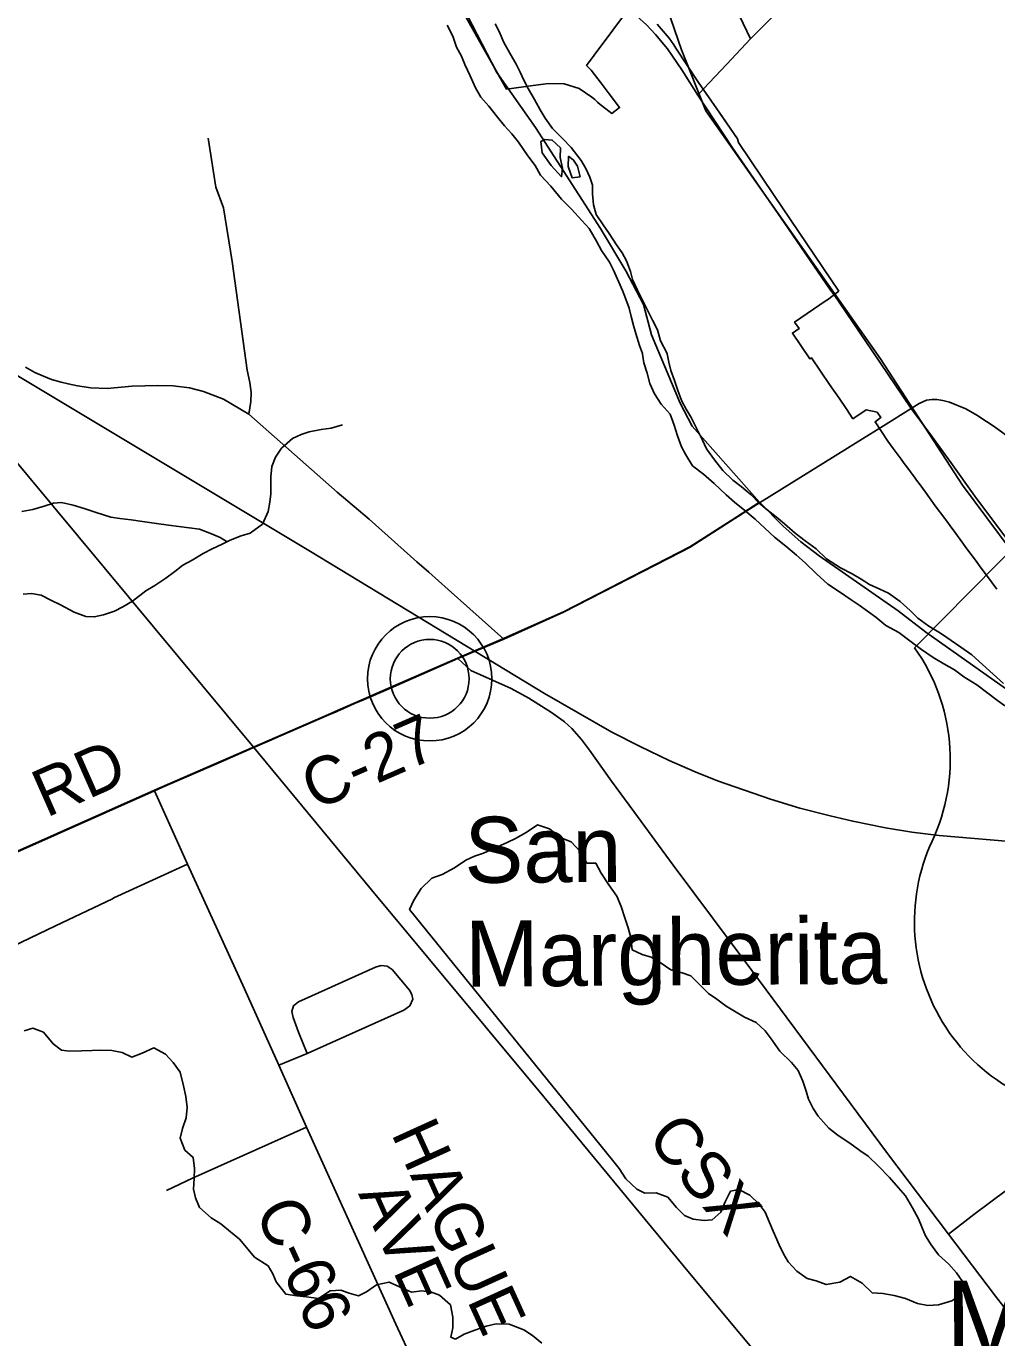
# Model space of a CAD drawing. Extents: x 114604 to 551442, y 316898 to 567001.
# Drawn here: x 179238 to 185368, y 394514 to 402800 of the extents above; entities that cross this region are included whole.
import ezdxf

# ---------------------------------------------------------------- set-up
doc = ezdxf.new("R2010")
doc.units = 0
for name, color, linetype in [('_CIVIL_CONSTRUCTION', 7, 'Continuous'), ('DV_X_County_Line', 7, 'Continuous'), ('GE_P_Alignment_1000_Bearings', 7, 'Continuous'), ('GE_P_Alignment_1000_Cardinal_Points', 7, 'Continuous'), ('GE_P_Alignment_1000_Stations', 7, 'Continuous'), ('GE_P_Alignment_100_Bearings', 7, 'Continuous'), ('GE_P_Alignment_100_Cardinal_Points', 7, 'Continuous'), ('GE_P_Alignment_100_Stations', 7, 'Continuous'), ('GE_P_Alignment_500_Bearings', 7, 'Continuous'), ('GE_P_Alignment_500_Cardinal_Points', 7, 'Continuous'), ('GE_P_Alignment_500_Distances', 7, 'Continuous'), ('GE_X_Alignment', 7, 'Continuous'), ('MT_X_Edge_Line', 7, 'Continuous'), ('PM_P_Cells', 7, 'Continuous'), ('PM_P_CL_Double_Solid', 7, 'Continuous'), ('PM_X_Dotted_Line', 7, 'Continuous'), ('SH_Named_Boundary', 7, 'Continuous')]:
    doc.layers.add(name, color=color, linetype=linetype)

msp = doc.modelspace()

# ---------------------------------------------------------------- linework, layer by layer
at = {"layer": 'DV_X_County_Line'}
for points in [[(182837, 401610.6), (182821.8, 401670.9), (182814.7, 401741.1), (182815.4, 401795.2), (182798, 401847.5), (182772.7, 401901.9), (182743.3, 401952.4), (182680.3, 402033.3), (182625, 402092.1), (182561.8, 402155), (182516.6, 402219.7), (182485.2, 402272.2), (182448, 402336.8), (182408.9, 402407.4), (182381.5, 402459.9), (182358.2, 402510.2), (182332.8, 402560.6), (182293.6, 402629.3), (182252.5, 402701.9), (182227.3, 402762.3), (182199.9, 402814.8)], [(181897.6, 402806.5), (181932.8, 402737.9), (181955.9, 402667.5), (181987.2, 402611), (182008.5, 402558.6), (182041.6, 402486.1), (182076.7, 402411.5), (182110, 402353), (182159.3, 402296.2), (182214.4, 402225.4), (182259.8, 402170.8), (182305.1, 402120.1), (182348.5, 402067.5), (182405.4, 401980.6), (182452.7, 401919.9), (182486, 401859.4), (182551.1, 401790.4), (182618.1, 401707.5), (182681.4, 401644.6), (182748.5, 401573.6), (182793.9, 401522.9), (182840.9, 401442.2), (182872.2, 401383.7), (182921.3, 401308.9), (182946.6, 401258.5), (182981.7, 401183.9), (183005, 401131.5), (183026.3, 401075.2), (183045.6, 401018.8), (183059, 400966.6), (183074.3, 400910.3), (183087.6, 400858)], [(182624.6, 401903.8), (182611.5, 401970.1), (182612.3, 402032.2), (182560.8, 402080.9), (182512.9, 402085.5), (182488.7, 402071.8)], [(182488.7, 402071.8), (182497.8, 402001.5), (182554.8, 401920.7), (182619.9, 401849.7), (182624.6, 401903.8)], [(182663.6, 401979.4), (182660.8, 401913.3), (182685.9, 401842.9), (182738, 401848.3)], [(182738, 401848.3), (182720.9, 401916.6), (182695.3, 401955), (182663.6, 401979.4)], [(183284.2, 400737.3), (183245.1, 400812), (183226, 400882.3), (183194.8, 400942.9), (183159.6, 401011.4), (183128.4, 401073.9), (183099.1, 401132.4), (183068, 401200.9), (183054.6, 401251.2), (183029.4, 401317.6), (183002.1, 401368.1), (182966.7, 401418.6), (182919.6, 401491.3), (182882.3, 401545.9), (182837, 401610.6)], [(183087.6, 400858), (183112.7, 400783.5), (183130.1, 400733.2)], [(183130.1, 400733.2), (183131.7, 400728.5), (183139.6, 400674.6), (183159.7, 400608.5), (183177.8, 400542.4), (183205.9, 400478.3), (183248, 400412.2), (183306, 400350.2), (183330.2, 400280.1), (183352.2, 400212), (183376.3, 400141.9), (183404.4, 400091.9), (183446.5, 400023.8), (183516.6, 399969.8), (183582.7, 399911.8), (183658.8, 399839.7), (183712.8, 399793.7), (183776.9, 399741.7), (183843, 399685.7), (183903.1, 399629.6), (183965.2, 399571.6), (184035.3, 399515.6), (184103.3, 399457.6), (184157.4, 399409.5), (184229.5, 399341.5), (184301.6, 399275.5), (184375.7, 399227.5), (184447.8, 399175.5), (184499.8, 399141.5), (184551.9, 399105.5), (184603.9, 399067.5), (184668, 399013.4), (184750.1, 398969.4), (184820.2, 398917.4), (184892.2, 398861.4), (184966.3, 398811.4), (185034.4, 398771.4), (185102.4, 398733.4), (185160.5, 398689.4), (185242.6, 398639.4), (185312.7, 398587.4), (185364.7, 398547.4), (185418.8, 398507.4)], [(185410.6, 398647.6), (185346.5, 398705.6), (185278.4, 398767.7), (185210.3, 398827.7), (185142.3, 398877.7), (185080.2, 398919.7), (185012.1, 398965.7), (184940.1, 399009.7), (184870, 399059.7), (184821.9, 399109.8), (184757.8, 399165.8), (184683.8, 399217.8), (184629.7, 399243.8), (184563.7, 399273.8), (184511.6, 399305.8), (184455.5, 399339.8), (184381.5, 399377.8), (184293.4, 399435.8), (184227.3, 399497.8), (184159.2, 399549.8), (184095.2, 399597.8), (184027.1, 399655.8), (183975, 399699.8), (183918.9, 399743.9), (183864.9, 399789.9), (183816.8, 399839.9), (183754.7, 399891.9), (183700.7, 399931.9), (183638.6, 399994), (183586.5, 400060), (183534.4, 400130.1), (183510.3, 400184.2), (183438.1, 400328.3), (183406, 400380.4), (183380, 400432.5), (183353.9, 400498.5), (183331.8, 400562.6), (183309.7, 400624.7), (183296.6, 400678.6), (183286.1, 400730.5), (183284.2, 400737.3)]]:
    msp.add_lwpolyline(points, dxfattribs=at)
at = {"layer": 'GE_P_Alignment_1000_Bearings'}
for points in [[(187032.2, 397524.4), (186763.6, 398005.6), (186505, 398342.7), (186141.2, 398759.4), (185612.3, 399281), (185151.8, 399899.9), (184634.7, 400698.1), (183531.6, 402266.3), (183376.8, 402652.3), (183263.9, 402983.3)], [(178627.2, 400704.6), (180666, 398256.8), (181417.9, 397343.2), (182507.3, 396035.9), (183427, 394921.6), (184741.5, 393347.5), (184979.5, 393108.9), (185722.6, 392439.8), (186449, 391787.1), (188219.7, 390197.8), (188798.7, 389684), (189003, 389492.8), (189201.3, 389344.3), (189318, 389271.2), (189440.3, 389205.9), (189549.2, 389155.8), (189677.2, 389104), (190052.5, 388957.9), (190555.9, 388758.1), (190880.1, 388641.4), (191467.7, 388473.9)], [(178968.1, 400720.5), (181034.5, 399481.7), (182510.8, 398585.3), (182937.7, 398339.6), (183115, 398249.1), (183299.2, 398160.9), (183463.6, 398088.9), (183604.6, 398031.8), (183938.9, 397916.9), (184125.3, 397859), (184316.2, 397811.5), (184458.2, 397777.7), (184666.5, 397736.2), (184831.7, 397708.4), (185005, 397686.4), (185549.1, 397640.3)]]:
    msp.add_lwpolyline(points, dxfattribs=at)
at = {"layer": 'GE_P_Alignment_1000_Cardinal_Points'}
for p, q in [((179792.3, 397292.4), (180256.1, 397505.9)), ((179098.5, 396961.4), (179422.3, 397115.9))]:
    msp.add_line(p, q, dxfattribs=at)
for points in [[(179422.3, 397115.9), (179783, 397288.1), (179792.3, 397292.4)], [(180123.9, 395444.2), (180289, 395522.4), (180767.9, 395736), (181009.2, 395844.6)]]:
    msp.add_lwpolyline(points, dxfattribs=at)
at = {"layer": 'GE_P_Alignment_1000_Stations'}
for points in [[(183054.8, 402894.2), (183095.7, 402863.7), (183155.4, 402810.1), (183212.5, 402747.5), (183288.6, 402657.8), (183378.1, 402524.7), (183479.4, 402365.7)], [(183479.4, 402365.7), (183698.4, 402032.9), (184024.5, 401560.6), (184319.1, 401133.5)], [(184319.1, 401133.5), (184340.4, 401102.7), (184581.7, 400749.7), (184827.4, 400386)], [(184827.4, 400386), (184962.3, 400204.7), (184983.7, 400175)], [(184983.7, 400175), (185078.1, 400043.7), (185230.7, 399832.1), (185392, 399614.5), (185445.8, 399542.8)]]:
    msp.add_lwpolyline(points, dxfattribs=at)
at = {"layer": 'GE_P_Alignment_100_Cardinal_Points'}
msp.add_line((183479.4, 402365.7), (183516.9, 402405.5), dxfattribs=at)
for points in [[(183813, 402720.6), (183719.7, 402914.3), (183580.3, 403241.5), (183348.1, 403751.9), (183312.5, 403843.7), (183287.6, 403925), (183291.3, 404033.3), (183298.4, 404085.5), (183315.3, 404150.1), (183433.4, 404451.1), (183485.1, 404627.5), (183503.1, 404722.2), (183540, 405073.5), (183559.9, 405349.3), (183565.2, 405414.1), (183576.3, 405664.8), (183591.2, 405757.3), (183622.6, 405865.6), (183666.6, 405959.4), (183731.2, 406077.2), (183778, 406204.5), (183790.9, 406302), (183802.9, 406401.2), (183874, 407891.2)], [(183516.9, 402405.5), (183663.1, 402560.6), (183813, 402720.6), (184208.3, 403121.2)], [(180643.9, 400349.1), (180656.7, 400428.3), (180659.3, 400486.6), (180649.9, 400549.2), (180632.9, 400626.8), (180538, 401313.6), (180483.1, 401653), (180435.1, 401782.7), (180388, 402093.6)], [(185516.6, 400150.5), (185351.6, 400271.7), (185304.5, 400302.7), (185241.7, 400342.1), (185172.9, 400382.4), (185070.1, 400425.1), (185028.4, 400435.2), (184990.2, 400441), (184958, 400442.5), (184924.2, 400438), (184879.2, 400417.6), (184827.4, 400386)], [(181012, 396310.4), (180957.1, 396445.5), (180924.8, 396537.1), (180915.2, 396574.5), (180927.1, 396611.2), (180956.8, 396635.9), (181444.3, 396854.5), (181479.9, 396865.4), (181516.9, 396860.7), (181548.7, 396841.2), (181658.3, 396709.8), (181673.7, 396683.1), (181679.8, 396652.9)], [(180834, 396235.4), (181012, 396310.4), (181624.1, 396583.9), (181660.8, 396611.2), (181679.8, 396652.9)], [(185063.9, 395167.7), (185223.4, 395293.1), (185429.2, 395445.7), (185540.4, 395523), (185583.5, 395566.8), (185620.5, 395602.2), (185653.3, 395650), (185681.9, 395704), (185745, 395843.1), (185777.5, 395934.4), (185799.8, 395984.2), (185864.5, 396092.5), (185936.9, 396163.8), (186033.8, 396213.1), (186122, 396242.5), (186228, 396254.3), (186327.8, 396275.1), (186422.2, 396319.2), (186542.9, 396406)]]:
    msp.add_lwpolyline(points, dxfattribs=at)
at = {"layer": 'GE_P_Alignment_100_Stations'}
for points in [[(181988.9, 402903.9), (182272.7, 402403), (182440.2, 402425.9), (182537.3, 402438.1), (182636.4, 402436.5), (182730, 402407.4), (182811.6, 402353.2), (182830.3, 402336.5), (182847.4, 402321.6), (182864.2, 402306.9), (182899, 402278.3), (182936.1, 402249.6), (182986, 402285.9), (182919.6, 402373.8), (182868.8, 402440.9), (182807.1, 402522.1), (182777.1, 402551.4), (182826.1, 402617.5), (182942.4, 402774.6), (183010, 402865.7)], [(185369.5, 399244.5), (185304.4, 399333.1), (185264.3, 399384.7), (185239.8, 399418), (185180.1, 399498.8), (185158.2, 399528.6), (185098.7, 399609.2), (185090.9, 399619.8), (185045.8, 399680.9), (185039.3, 399689.8), (184979.8, 399770.4), (184943, 399821), (184917.4, 399856.2), (184883.8, 399902.5), (184862.4, 399931.8), (184852.6, 399945.2), (184823.7, 399984.5), (184800.4, 400016.2), (184784.5, 400037.8), (184764.9, 400064.5), (184714.9, 400132.4), (184681.1, 400178.4), (184599.7, 400301.9), (184636.1, 400327.8), (184612.2, 400362.7), (184542.8, 400376), (184459.8, 400320.2), (184416.4, 400384.4), (184372.2, 400449.7), (184312.7, 400537.6), (184199.2, 400705.2), (184188.4, 400698), (184077.6, 400861.9), (184119.4, 400890.3), (184091.5, 400930.9), (184291.4, 401068.1), (184298.4, 401072.7), (184370.7, 401127.1), (183961.4, 401731.1), (183737.1, 402065), (183729.8, 402089.8), (183634.1, 402229.4), (183600.7, 402278.1), (183483.8, 402444.1), (183342.1, 402662.7), (183328.6, 402683.9), (183314.2, 402704.5), (183298.5, 402725.3), (183224.2, 402813)], [(183224.2, 402813), (183298.5, 402725.3), (183314.2, 402704.5), (183328.6, 402683.9), (183342.1, 402662.7), (183483.8, 402444.1), (183600.7, 402278.1), (183729.8, 402089.8), (183737.1, 402065), (183961.4, 401731.1), (184370.7, 401127.1), (184298.4, 401072.7), (184291.4, 401068.1), (184091.5, 400930.9), (184119.4, 400890.3), (184077.6, 400861.9), (184188.4, 400698), (184199.2, 400705.2), (184312.7, 400537.6), (184372.2, 400449.7), (184416.4, 400384.4), (184459.8, 400320.2), (184542.8, 400376), (184612.2, 400362.7), (184636.1, 400327.8), (184599.7, 400301.9), (184681.1, 400178.4), (184714.9, 400132.4), (184764.9, 400064.5), (184784.5, 400037.8), (184800.4, 400016.2), (184823.7, 399984.5), (184852.6, 399945.2), (184862.4, 399931.8), (184883.8, 399902.5), (184917.4, 399856.2), (184943, 399821), (184979.8, 399770.4), (185039.3, 399689.8), (185045.8, 399680.9), (185090.9, 399619.8), (185098.7, 399609.2), (185158.2, 399528.6), (185180.1, 399498.8), (185239.8, 399418), (185264.3, 399384.7), (185304.4, 399333.1), (185369.5, 399244.5)]]:
    msp.add_lwpolyline(points, dxfattribs=at)
at = {"layer": 'GE_P_Alignment_500_Bearings'}
for p, q in [((184652.6, 400276.5), (184827.4, 400386)), ((184520.5, 400193.7), (184564.8, 400221.5)), ((182254.1, 398928.3), (182631.7, 399097.3)), ((181964.4, 398804.7), (182254.1, 398928.3)), ((181218.2, 398479.5), (181311.9, 398520.4)), ((180772.6, 398285.4), (180843.2, 398316.1)), ((180235.3, 398051.2), (180328.6, 398091.9)), ((180328.6, 398091.9), (180468.5, 398152.8)), ((180095.3, 397990.2), (180235.3, 398051.2))]:
    msp.add_line(p, q, dxfattribs=at)
for points in [[(181706, 399416.3), (181404.9, 399685), (181201.2, 399857.3), (180643.9, 400349.1), (180485, 400443.5), (180357.7, 400493.4), (180269.5, 400515.1), (180166.4, 400527.8), (180067.9, 400530), (179906.5, 400525.3), (179748.4, 400511.2), (179645.9, 400515.2), (179562.4, 400528.7), (179502.6, 400540), (179458.1, 400551.4), (179397.1, 400568.5), (179347.8, 400589.2), (179292.6, 400612.2), (179233.8, 400645.7)], [(184564.8, 400221.5), (184591.4, 400238.1), (184652.6, 400276.5)], [(183813.5, 399753.4), (183870.3, 399789.7), (184347.7, 400085.3), (184520.5, 400193.7)], [(183371.5, 399477.9), (183431.6, 399508.8), (183691.1, 399675), (183813.5, 399753.4)], [(182254.1, 398928.3), (182041, 399119.9), (181903.5, 399241.3), (181780.3, 399350), (181706, 399416.3)], [(182631.7, 399097.3), (182636.4, 399099.4), (183371.5, 399477.9)], [(181311.9, 398520.4), (181354.1, 398538.8), (181557.3, 398627.3), (181964.4, 398804.7)], [(182637.2, 398405.1), (182629.3, 398412), (182556.7, 398463.9), (182412.7, 398555), (182301.6, 398616.6), (182045.9, 398729.1), (181964.4, 398804.7)], [(180843.2, 398316.1), (181148.8, 398449.3), (181195, 398469.4)], [(181195, 398469.4), (181208.8, 398475.4), (181218.2, 398479.5)], [(186493.8, 393305.5), (186478.6, 393326.5), (186297.1, 393568.7), (186001.1, 393951.2), (185677.2, 394372.2), (185360, 394776.5), (185063.9, 395167.7), (184672.2, 395686.4), (183821.5, 396835), (183323.4, 397499.4), (183076.8, 397839.5), (182934.9, 398030.3), (182795.2, 398227), (182744.9, 398292.9), (182684.7, 398363.8), (182637.2, 398405.1)], [(180468.5, 398152.8), (180664.5, 398238.2), (180772.6, 398285.4)], [(176826.9, 396532.7), (177573.6, 396864.7), (178528.5, 397294.1), (180048.7, 397969.9), (180095.3, 397990.2)], [(181919.8, 393838.4), (181679.6, 394367.8), (181573.5, 394600.3), (181009.2, 395844.6), (180834, 396235.4), (180617, 396717.7), (180256.1, 397505.9), (180048.7, 397969.9)]]:
    msp.add_lwpolyline(points, dxfattribs=at)
at = {"layer": 'GE_P_Alignment_500_Cardinal_Points'}
msp.add_line((185713.2, 399749.7), (184849.3, 398873.2), dxfattribs=at)
for centre, start, end in [((183856.5, 398167.3), 334.96021, 35.41402), ((186066.5, 397141.6), 155.245, 271.05135)]:
    msp.add_arc(centre, 1218.2, start, end, dxfattribs=at)
at = {"layer": 'GE_P_Alignment_500_Distances'}
for points in [[(181868.2, 403174.4), (182210.5, 402509), (182454.1, 402159.6), (182865, 401522.1), (183025.3, 401254.8), (183137, 401042.1), (183186.6, 400849.7), (183367.7, 400418.8), (183443.4, 400274.5), (183869.1, 399792.5), (183689.9, 399677.8), (183430.4, 399511.6), (182635.2, 399102.2), (182253, 398931.1), (181963.2, 398807.5), (181556.1, 398630.1), (181352.9, 398541.6), (181207.6, 398478.3), (181147.6, 398452.1), (180663.3, 398241), (180047.5, 397972.7), (178527.3, 397296.9)], [(185510.6, 398555.5), (184921.2, 398972.2), (184744.8, 399106.3), (184246.2, 399453.5), (184130.3, 399542.8), (184019.3, 399642.2), (183869.1, 399792.5), (183443.4, 400274.5), (183367.7, 400418.8), (183186.6, 400849.7), (183137, 401042.1), (183025.3, 401254.8), (182865, 401522.1), (182454.1, 402159.6), (182210.5, 402509), (181868.2, 403174.4)], [(178527.3, 397296.9), (180047.5, 397972.7), (180663.3, 398241), (181147.6, 398452.1), (181207.6, 398478.3), (181352.9, 398541.6), (181556.1, 398630.1), (181963.2, 398807.5), (182253, 398931.1), (182635.2, 399102.2), (183430.4, 399511.6), (183689.9, 399677.8), (183869.1, 399792.5), (184019.3, 399642.2), (184130.3, 399542.8), (184246.2, 399453.5), (184744.8, 399106.3), (184921.2, 398972.2), (185510.6, 398555.5)]]:
    msp.add_lwpolyline(points, dxfattribs=at)
at = {"layer": 'GE_X_Alignment'}
for radius in [392.9, 249]:
    msp.add_circle((181786.6, 398677.4), radius, dxfattribs=at)
at = {"layer": 'MT_X_Edge_Line'}
for points in [[(182941.4, 395636.5), (182983, 395584.2), (183024.6, 395517.8), (183094.3, 395453.2), (183146.1, 395426.8), (183216.2, 395430.3), (183290.1, 395401.8), (183345.7, 395337.3), (183395.4, 395286.9), (183451.2, 395262.5), (183519.2, 395254), (183571.3, 395259.7), (183625.6, 395307.5), (183652, 395373.4), (183686.5, 395439.4), (183738.6, 395451.1), (183808.4, 395414.5), (183868.1, 395358), (183905.8, 395307.7), (183933.4, 395241.3), (183955, 395187.1), (183994.5, 395100.6), (184022.1, 395044.3), (184051.8, 394994), (184105.5, 394935.6), (184171.2, 394889), (184227.2, 394872.6), (184291, 394850.2), (184377.2, 394865.7), (184445.5, 394901.3), (184519.2, 394858.7), (184580.9, 394798.2), (184648.9, 394793.8), (184720.8, 394781.3), (184792.7, 394762.8), (184868.6, 394730.2), (184932.5, 394717.8), (185000.6, 394721.3), (185084.8, 394746.8), (185135, 394780.6), (185167.5, 394848.5), (185113.9, 394925), (185066.3, 394979.5), (185000.6, 395038), (184955, 395100.5), (184917.3, 395158.8), (184897.6, 395209.1), (184874, 395265.4), (184836.4, 395333.7), (184790.9, 395410.2), (184747.2, 395460.6), (184691.5, 395527.1), (184622, 395597.7), (184556.3, 395660.3), (184504.5, 395696.7), (184440.8, 395743.2), (184367.1, 395791.8), (184307.3, 395838.3), (184239.8, 395912.9), (184208.1, 395963.2), (184178.4, 396021.5), (184164.8, 396071.7), (184143.1, 396136), (184113.6, 396202.3), (184071.9, 396252.7), (183998.3, 396325.3), (183942.7, 396401.8), (183905, 396452.2), (183849.4, 396506.7), (183775.5, 396539.2), (183659.9, 396608.1), (183600.2, 396652.6), (183548.4, 396689), (183488.7, 396747.5), (183437, 396799.9), (183381.1, 396820.4), (183309.2, 396838.9), (183241.5, 396885.4), (183185.6, 396917.8), (183127.7, 396936.2), (183065.9, 396964.7), (183056.4, 397042.9), (183040.7, 397103.1), (183019.1, 397167.4), (182995.6, 397237.7), (182968, 397304), (182918.4, 397374.5), (182868.9, 397449), (182835.3, 397513.4), (182779.2, 397511.7), (182739.6, 397584.1), (182680, 397646.6), (182610.2, 397675.1), (182542.5, 397729.7), (182466.6, 397754.2), (182396.2, 397706.6), (182328, 397668.9), (182275.8, 397643.2), (182199.5, 397609.6), (182127.3, 397576), (182069.1, 397556.3)], [(182069.1, 397556.3), (182014.9, 397530.6), (181942.6, 397483), (181866.3, 397441.4), (181800.1, 397417.7), (181731.7, 397352), (181687.2, 397278.1), (181658.8, 397220.2)], [(181658.8, 397220.2), (182941.4, 395636.5)]]:
    msp.add_lwpolyline(points, dxfattribs=at)
at = {"layer": 'PM_P_Cells'}
for points in [[(180790.1, 400017.8), (180812.5, 400077.8), (180850.9, 400133.7), (180919.3, 400195.4), (180975.5, 400221.1), (181025.6, 400236.8), (181101.8, 400252.3), (181163.9, 400260), (181236.1, 400281.6)], [(179218.2, 399211.9), (179272.3, 399215.6), (179332.3, 399205.2), (179394.1, 399174.8), (179453.9, 399144.3), (179541.7, 399097.6), (179615.5, 399071.1), (179667.6, 399068.8), (179725.7, 399082.5), (179795.8, 399104.1), (179848, 399131.8), (179910.3, 399167.5), (179992.8, 399233.1), (180051, 399266.8), (180119.3, 399312.5), (180177.6, 399354.2), (180227.9, 399396), (180286.1, 399427.7), (180356.4, 399469.3), (180412.7, 399499), (180474.9, 399528.7), (180527.1, 399552.4), (180595.3, 399580.1), (180653.4, 399597.7), (180729.8, 399653.4), (180766.3, 399735.3), (180776.7, 399793.4), (180783.1, 399845.5), (180783.7, 399953.7), (180790.1, 400017.8)], [(180507.2, 399543.4), (180463.1, 399570.9), (180409.3, 399593.3), (180333.4, 399621.8), (180201.4, 399638.7), (180137.5, 399647.1), (180061.5, 399657.6), (179971.5, 399672.2), (179901.6, 399680.7), (179829.6, 399689.1), (179771.6, 399699.5), (179679.7, 399728.2), (179603.9, 399752.7), (179534, 399775.2), (179460, 399791.7), (179410, 399788), (179351.8, 399768.3), (179279.7, 399746.7), (179209.6, 399735.1)], [(181949.7, 394504.4), (181919.7, 394518.6), (181932.1, 394576.6), (181932.6, 394644.8), (181917, 394721), (181849.4, 394783.6), (181797.5, 394802), (181737.5, 394810.4), (181671.4, 394802.8), (181595.6, 394835.3), (181529.8, 394865.8), (181449.6, 394848.3), (181387.3, 394804.6), (181337.1, 394778.8), (181277.2, 394795.3), (181225.3, 394813.6), (181157.2, 394810.1), (181084.9, 394762.4), (181008.9, 394772.9), (180946.9, 394779.3), (180876.9, 394789.8), (180817.4, 394866.3), (180795.7, 394918.6), (180766, 394968.9), (180680.3, 395023.5), (180628.7, 395084), (180585, 395136.4), (180527.3, 395182.9), (180467.6, 395233.3), (180405.8, 395271.8), (180332.2, 395336.4), (180306.5, 395398.7), (180294.9, 395452.9), (180299.3, 395521), (180301.7, 395583.2), (180292.1, 395653.4), (180240.4, 395699.8), (180210.9, 395774.2), (180225.3, 395836.2), (180247.7, 395904.2), (180254.1, 395968.3), (180246.6, 396038.5), (180231, 396104.8), (180209.5, 396191.1), (180165.9, 396253.5), (180118.2, 396305.9), (180044.4, 396346.5), (179970.2, 396312.9), (179906, 396287.2), (179844.1, 396315.7), (179778.2, 396328.1), (179704.1, 396330.6), (179654.1, 396328.9), (179590.1, 396327.3), (179512, 396323.8), (179460, 396330.1), (179408.3, 396370.5), (179346.7, 396445.1), (179278.8, 396469.6), (179224.7, 396453.9)], [(182495.8, 394478.8), (182436.1, 394527.3), (182380.3, 394563.8), (182288.4, 394600.4), (182206.4, 394600.9), (182142.3, 394587.3), (182072.1, 394561.7), (182003.9, 394536.1), (181949.7, 394504.4)]]:
    msp.add_lwpolyline(points, dxfattribs=at)
at = {"layer": 'PM_X_Dotted_Line'}
msp.add_line((181786.6, 398677.4), (181786.6, 398677.4), dxfattribs=at)

# ---------------------------------------------------------------- texts
at = {"layer": '_CIVIL_CONSTRUCTION'}
for s, p in [('San', (182007, 397387.3)), ('Margherita', (182011.7, 396731.7))]:
    msp.add_text(s, height=417.02, rotation=0.41297, dxfattribs=at).set_placement(p)
at = {"layer": 'GE_P_Alignment_100_Bearings'}
msp.add_text('CSX', height=299.02, rotation=309.39751, dxfattribs=at).set_placement((183149.4, 395775.2))
at = {"layer": 'PM_P_CL_Double_Solid'}
for s, height, rotation, p in [('C-27', 300.01, 23.5454, (181062.9, 397843.1)), ('RD', 300.01, 23.87276, (179365.2, 397798)), ('HAGUE', 300.02, 294.43553, (181540.5, 395806.4)), ('AVE', 300.02, 294.14222, (181333, 395424.3)), ('C-66', 300.02, 294.51535, (180679.2, 395316.9))]:
    msp.add_text(s, height=height, rotation=rotation, dxfattribs=at).set_placement(p)
at = {"layer": 'SH_Named_Boundary'}
msp.add_text('MARBLE', height=500.03, rotation=0.41305, dxfattribs=at).set_placement((185046.2, 394373.7))

doc.saveas('drawing.dxf')
